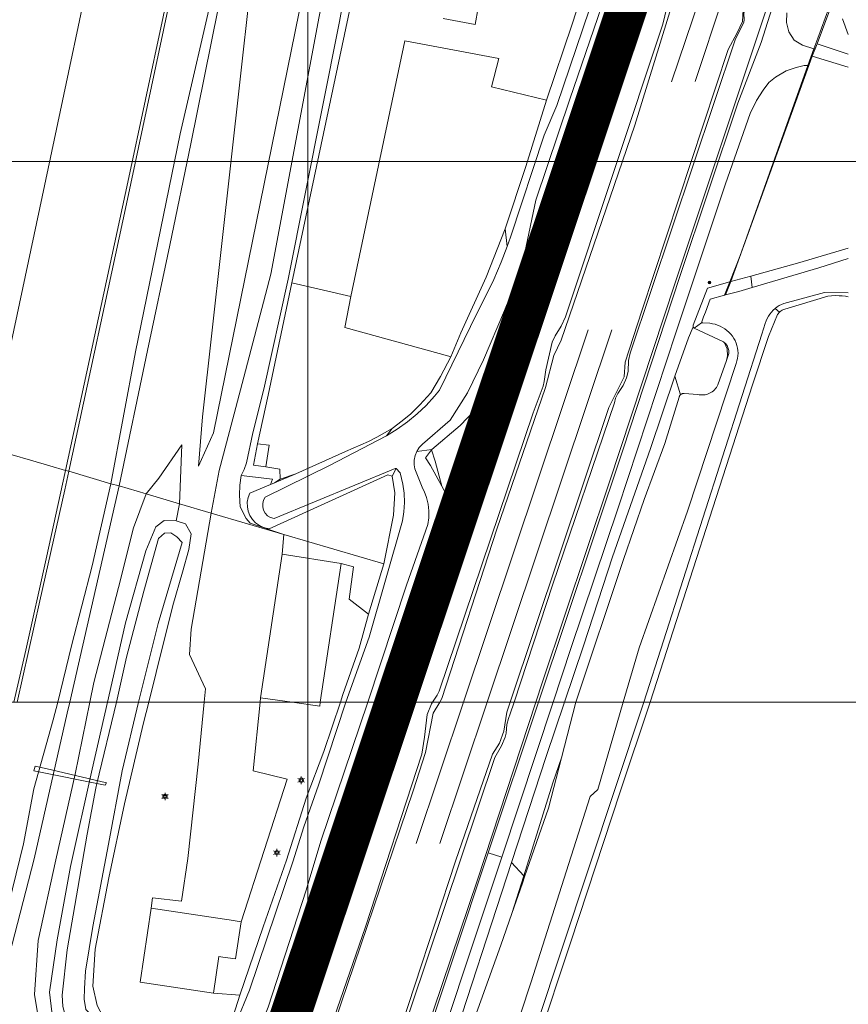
# Model space of a CAD drawing. Header units: metres. Extents: x 102313 to 104557, y 415820 to 422103.
# Tile 800 of 865: x 103847 to 104000, y 419344 to 419526. Entities that reach past the tile are written whole.
import ezdxf

# ---------------------------------------------------------------- set-up
doc = ezdxf.new("R2010")
doc.units = ezdxf.units.M
doc.header["$MEASUREMENT"] = 0
for name, pattern in [('DGN Style 2', [121.043411, 72.626047, -48.417365]), ('DGN Style 4', [193.790502, 96.834729, -48.417365, 0.121043, -48.417365]), ('DGN Style 5', [84.730388, 36.313023, -48.417365]), ('KG-GV', [42, 12, -6, 0, -6, 12, -6])]:
    doc.linetypes.add(name, pattern=pattern)
for name, color, linetype, lineweight in [('00-Coordinaten', 7, 'Continuous', 0), ('Berm', 92, 'Continuous', 0), ('BOMEN', 7, 'Continuous', 0), ('Duiker', 12, 'DGN Style 5', 0), ('Hek', 30, 'DGN Style 4', 0), ('Hoofdgebouw', 1, 'Continuous', 0), ('N-WE-KG-GRONDVERWERVING-G', 130, 'KG-GV', 30), ('Oever_slootkant', 92, 'Continuous', 0), ('openbare verlichtingsobject', 2, 'Continuous', 0), ('Spoor_as', 30, 'DGN Style 2', 0), ('Spoorbaan', 7, 'Continuous', 0), ('Terrein_bouwland', 92, 'Continuous', 0), ('Terrein_gras', 3, 'Continuous', 0), ('Terrein_groenvoorziening', 3, 'Continuous', 0), ('Terrein_onbegroeid', 94, 'Continuous', 0), ('Terrein_struiken', 92, 'Continuous', 0), ('Terrein_weiland', 3, 'Continuous', 0), ('water', 2, 'Continuous', 0), ('Wegdeel', 254, 'Continuous', 0)]:
    doc.layers.add(name, color=color, linetype=linetype, lineweight=lineweight)

# ---------------------------------------------------------------- blocks, each defined once
blk = doc.blocks.new('145_24')
at = {"layer": 'BOMEN'}
h = blk.add_hatch(color=7, dxfattribs=at)
edge = h.paths.add_edge_path()
edge.add_arc((0, 0), 0.25, 0, 360)
blk.add_circle((0, 0), 0.25, dxfattribs=at)
blk = doc.blocks.new('134')
at = {"layer": 'openbare verlichtingsobject'}
for p, q in [((-0.61, 0.35), (-0.35, 0.2)), ((0, 0.4), (0, 0.7)), ((0.35, 0.2), (0.61, 0.35)), ((-0.61, -0.35), (-0.35, -0.2)), ((0, -0.7), (0, -0.4)), ((0.35, -0.2), (0.61, -0.35))]:
    blk.add_line(p, q, dxfattribs=at)
blk.add_circle((0, 0), 0.4, dxfattribs=at)
blk.add_ellipse((0, 0), major_axis=(0.001, 0.226), ratio=0.911522, dxfattribs=at)

msp = doc.modelspace()

# ---------------------------------------------------------------- linework, layer by layer
at = {"layer": '00-Coordinaten'}
for p, q in [((103900, 420000), (103900, 417600)), ((104100, 419500), (102600, 419500)), ((104100, 419400), (102600, 419400))]:
    msp.add_line(p, q, dxfattribs=at)
at = {"layer": 'Berm', "flags": 128}
for points in [[(103923.929, 419709.749), (103922.033, 419683.083), (103918.317, 419653.207), (103913.741, 419623.558), (103908.621, 419590.135), (103898.404, 419527.707), (103882.57, 419449.814), (103879.813, 419443.651), (103880.547, 419452.798), (103891.026, 419546.775), (103902.538, 419603.419), (103906.483, 419629.742), (103909.147, 419648.397), (103912.899, 419671.161), (103915.337, 419685.31), (103916.28, 419690.784), (103919.142, 419709.763), (103920.986, 419720.955), (103921.649, 419724.335), (103922.088, 419726.899), (103922.378, 419730.932), (103921.996, 419732.893)], [(103913.74, 419684.456), (103913.006, 419683.142), (103912.295, 419681.509), (103911.049, 419676.994), (103907.589, 419659.291), (103905.302, 419645.256), (103901.908, 419625.947), (103899.015, 419608.052), (103894.291, 419585.405), (103889.196, 419561.572), (103885.742, 419542.511), (103885.158, 419537.19), (103883.429, 419528.288), (103878.367, 419503.262), (103874.504, 419484.526), (103870.383, 419465.072), (103865.138, 419440.005)], [(103868.175, 419464.786), (103876.42, 419505.114), (103882.895, 419533.161), (103888.819, 419564.817), (103894.812, 419593.281), (103898.821, 419614.912), (103900.389, 419627.493), (103903.32, 419642.271), (103905.422, 419658.802), (103909.106, 419669.124), (103910.244, 419674.768), (103909.811, 419679.862), (103912.295, 419683.626), (103913.74, 419684.456)], [(103944.339, 419545.925), (103946.542, 419545.405), (103944.44, 419535.02), (103917.236, 419540.324), (103910.097, 419538.93), (103897.097, 419477.54)], [(103890.715, 419447.82), (103892.702, 419456.784), (103897.097, 419477.54)], [(103863.607, 419440.42), (103868.175, 419464.786)], [(103890.715, 419447.82), (103890.005, 419443.87), (103892.26, 419443.524)], [(103894.902, 419441.251), (103894.857, 419443.116), (103892.26, 419443.524)], [(103855.8, 419442.712), (103863.607, 419440.42)], [(103893.147, 419440.278), (103893.509, 419441.275), (103887.665, 419441.94)], [(103853.756, 419400), (103856.33, 419410.451), (103860.13, 419425.247), (103863.607, 419440.42)], [(103865.138, 419440.005), (103870.1, 419438.514)], [(103876.274, 419436.702), (103875.69, 419433.571)], [(103882.12, 419434.986), (103876.274, 419436.702)], [(103914.069, 419425.607), (103895.609, 419431.026)], [(103906.175, 419425.676), (103908.48, 419425.075), (103907.654, 419419.047), (103911.225, 419416.276)], [(103789.792, 419140.563), (103793.207, 419155.782), (103797.032, 419169.967), (103800.982, 419184.437), (103804.622, 419198.401), (103809.826, 419220.49), (103814.606, 419237.733), (103817.982, 419252.69), (103821.86, 419268.859), (103825.1, 419283.398), (103828.169, 419296.386), (103831.04, 419308.428), (103833.19, 419320.638), (103837.32, 419332.904), (103840.219, 419343.725), (103843.385, 419357.203), (103847.417, 419373.807), (103849.351, 419384.008), (103852.951, 419396.734), (103853.756, 419400)], [(103887.449, 419345.841), (103882.568, 419346.213)]]:
    msp.add_lwpolyline(points, dxfattribs=at)
at = {"layer": 'Duiker', "flags": 128}
msp.add_lwpolyline([(103852.594, 419387.489), (103849.594, 419388.189), (103849.353, 419387.329), (103862.519, 419384.688), (103862.763, 419385.114), (103852.594, 419387.489)], dxfattribs=at)
at = {"layer": 'Hek', "flags": 128}
for points in [[(103993.632, 419520.834), (103994.349, 419522.791), (104000, 419538.207)], [(103998.893, 419534.224), (103994.227, 419521.77)], [(103994.227, 419521.77), (103993.331, 419519.507)], [(103992.504, 419517.757), (103993.632, 419520.834)], [(103993.331, 419519.507), (103978.293, 419477.791)], [(103978.08, 419477.732), (103979.908, 419482.439), (103992.504, 419517.757)], [(103977.128, 419475.28), (103977.843, 419477.122), (103978.08, 419477.732)], [(103978.293, 419477.791), (103977.284, 419475.321)], [(103977.098, 419475.201), (103977.128, 419475.28)]]:
    msp.add_lwpolyline(points, dxfattribs=at)
at = {"layer": 'Hoofdgebouw', "flags": 128}
for points in [[(103891.276, 419400.82), (103895.285, 419427.399)], [(103906.175, 419425.676), (103895.285, 419427.399)], [(103902.329, 419400), (103906.175, 419425.676)], [(103891.276, 419400.82), (103897.155, 419400)], [(103897.155, 419400), (103902.223, 419399.293), (103902.329, 419400)], [(103871.07, 419361.947), (103868.984, 419348.23), (103882.568, 419346.213)], [(103887.68, 419359.421), (103885.458, 419359.78), (103884.636, 419359.921), (103871.07, 419361.947)], [(103882.568, 419346.213), (103883.575, 419352.981), (103884.313, 419352.881), (103886.633, 419352.577), (103887.68, 419359.421)]]:
    msp.add_lwpolyline(points, dxfattribs=at)
at = {"layer": 'N-WE-KG-GRONDVERWERVING-G', "linetype": 'Continuous', "lineweight": 0, "ltscale": 5, "const_width": 7.5, "flags": 128}
msp.add_lwpolyline([(103788.124, 419018.567), (103803.142, 419063.045), (103803.148, 419063.064), (103807.964, 419077.326), (103827.066, 419133.897), (103842.591, 419179.876), (103931.836, 419446.918), (103931.861, 419446.994), (103966.292, 419550.02), (103950.442, 419555.323), (103944.81, 419571.481), (103950.504, 419591.979), (103952.424, 419596.664), (103953.078, 419602.192), (103952.545, 419606.838), (103951.244, 419611.261), (103949.47, 419615.73), (103936.714, 419648.992), (103946.325, 419653.203), (103932.276, 419685.149)], dxfattribs=at)
at = {"layer": 'Oever_slootkant', "flags": 128}
for points in [[(103944.156, 419511.367), (103948.906, 419525.423), (103952.838, 419537.583), (103954.242, 419541.979), (103954.125, 419544.41)], [(103961.761, 419543.311), (103951.444, 419512.549)], [(103936.505, 419487.548), (103940.343, 419499.085), (103944.156, 419511.367)], [(103951.444, 419512.549), (103950.076, 419507.886), (103945.41, 419493.01), (103942.216, 419482.215), (103939.769, 419475.009)], [(103941.734, 419482.635), (103942.769, 419486.684), (103951.444, 419512.549)], [(103926.46, 419463.905), (103928.31, 419468.327), (103932.984, 419478.598), (103936.505, 419487.548)], [(103936.871, 419484.254), (103936.505, 419487.548)], [(103981.943, 419478.799), (103991.038, 419481.311), (104000, 419483.977)], [(103939.769, 419475.009), (103939.88, 419475.38), (103941.734, 419482.635)], [(103941.734, 419482.635), (103940.185, 419483.148)], [(103978.293, 419477.791), (103981.943, 419478.799)], [(103981.943, 419478.799), (103982.208, 419476.704)], [(103971.308, 419469.433), (103971.297, 419469.486), (103971.291, 419469.541), (103971.289, 419469.595), (103971.293, 419469.65), (103971.301, 419469.704), (103971.315, 419469.757), (103973.933, 419476.587), (103978.08, 419477.732)], [(103978.08, 419477.732), (103978.293, 419477.791)], [(103939.769, 419475.009), (103939.044, 419472.585), (103938.438, 419470.562), (103936.998, 419466.637), (103933.822, 419459.323), (103931.112, 419454.672), (103930.532, 419453.676), (103929.9, 419452.999), (103929.531, 419452.604), (103928.203, 419451.182), (103922.952, 419446.731)], [(104000, 419474.987), (103999.46, 419475.088), (103998.886, 419475.145), (103998.308, 419475.154), (103997.607, 419475.199), (103996.904, 419475.181), (103996.206, 419475.099), (103988.274, 419472.7), (103988.088, 419472.644), (103987.908, 419472.573), (103987.735, 419472.485), (103987.57, 419472.383), (103987.414, 419472.267), (103987.27, 419472.137)], [(103986.451, 419472.818), (103987.27, 419472.137)], [(103987.27, 419472.137), (103987.138, 419471.995), (103987.018, 419471.843), (103986.912, 419471.68), (103985.225, 419467.634)], [(103971.47, 419469.151), (103971.432, 419469.192), (103971.399, 419469.235), (103971.37, 419469.281), (103971.345, 419469.33), (103971.324, 419469.38), (103971.308, 419469.433)], [(103972.834, 419470.181), (103971.47, 419469.151)], [(103971.47, 419469.151), (103976.891, 419466.638), (103977.048, 419466.525), (103977.08, 419466.497)], [(103985.225, 419467.634), (103982.283, 419458.712), (103963.371, 419400)], [(103977.08, 419466.497), (103977.578, 419465.348), (103977.646, 419464.081), (103977.484, 419463.201)], [(103977.08, 419466.497), (103977.195, 419466.399)], [(103977.195, 419466.399), (103977.33, 419466.261), (103977.453, 419466.112), (103977.563, 419465.953), (103977.659, 419465.785), (103977.74, 419465.609), (103977.805, 419465.427), (103977.854, 419465.24), (103977.888, 419465.05), (103977.904, 419464.857), (103977.904, 419464.664), (103977.888, 419464.471), (103977.854, 419464.281), (103977.805, 419464.094), (103977.739, 419463.912), (103977.484, 419463.201)], [(103915.601, 419450.612), (103917.489, 419452.043), (103919.087, 419453.324), (103920.774, 419454.982), (103922.8, 419457.199), (103924.539, 419460.251), (103926.46, 419463.905)], [(103977.484, 419463.201), (103975.882, 419458.729), (103975.757, 419458.477), (103975.611, 419458.236), (103975.444, 419458.01), (103975.258, 419457.799), (103975.054, 419457.606), (103974.834, 419457.431), (103974.599, 419457.276), (103974.352, 419457.143), (103974.093, 419457.032), (103973.826, 419456.944), (103973.552, 419456.881), (103973.274, 419456.841), (103972.993, 419456.826), (103972.712, 419456.837), (103972.433, 419456.871), (103972.158, 419456.931), (103969.664, 419457.113), (103969.583, 419457.117), (103969.502, 419457.114), (103969.421, 419457.103), (103969.342, 419457.085), (103969.265, 419457.06), (103969.19, 419457.029), (103969.118, 419456.99), (103969.05, 419456.946), (103968.987, 419456.895), (103968.967, 419456.877)], [(103968.967, 419456.877), (103968.928, 419456.84), (103968.874, 419456.779), (103968.826, 419456.713), (103968.784, 419456.644), (103968.749, 419456.571), (103968.72, 419456.495), (103968.698, 419456.417), (103966.059, 419447.862), (103962.22, 419437.513), (103958.438, 419426.391), (103949.616, 419400)], [(103915.601, 419450.612), (103912.788, 419449.033), (103911.227, 419448.233), (103907.021, 419446.349), (103897.833, 419442.235)], [(103914.59, 419449.266), (103915.601, 419450.612)], [(103922.952, 419446.731), (103920.19, 419446.401)], [(103924.797, 419439.938), (103922.705, 419443.755), (103921.816, 419445.186), (103922.932, 419446.704)], [(103922.932, 419446.704), (103922.952, 419446.731)], [(103922.932, 419446.704), (103923.579, 419444.616), (103924.797, 419439.938)], [(103915.634, 419441.796), (103914.806, 419442.04), (103892.846, 419432.05), (103891.841, 419432.296), (103891.066, 419432.666), (103890.373, 419433.173), (103889.786, 419433.799), (103889.325, 419434.523), (103889.006, 419435.321), (103888.84, 419436.163), (103888.834, 419437.021), (103888.986, 419437.866), (103889.292, 419438.668), (103893.147, 419440.278)], [(103893.867, 419440.579), (103897.833, 419442.235)], [(103914.069, 419425.607), (103915.848, 419434.61), (103916.145, 419438.708), (103915.634, 419441.796)], [(103915.634, 419441.796), (103916.393, 419443.237)], [(103893.867, 419440.579), (103893.147, 419440.278)], [(103925.38, 419432.988), (103926.593, 419436.66), (103924.797, 419439.938)], [(103862.941, 419400), (103863.434, 419402.185), (103866.288, 419414.684), (103870.032, 419427.992), (103871.9, 419432.456), (103873.449, 419433.641), (103875.69, 419433.571)], [(103875.69, 419433.571), (103877.426, 419433), (103878.472, 419431.135), (103877.988, 419428.263)], [(103922.821, 419425.241), (103925.38, 419432.988)], [(103925.38, 419432.988), (103925.351, 419432.506), (103923.731, 419427.52), (103922.821, 419425.241)], [(103877.988, 419428.263), (103876.818, 419424.043), (103875.033, 419417.901), (103871.997, 419405.485), (103870.609, 419400)], [(103911.225, 419416.276), (103914.069, 419425.607)], [(103914.483, 419400), (103922.821, 419425.241)], [(103906.042, 419400), (103906.53, 419401.44), (103909.551, 419410.032), (103911.225, 419416.276)], [(103861.31, 419334.774), (103856.972, 419336.466), (103853.004, 419340.14), (103852.222, 419346.368), (103853.667, 419356.059), (103856.147, 419369.638), (103860.143, 419387.612), (103862.941, 419400)], [(103870.609, 419400), (103869.644, 419396.188), (103866.097, 419381.189), (103863.207, 419367.55), (103860.72, 419354.316), (103860.244, 419347.531), (103861.037, 419343.912), (103862.174, 419341.855), (103868.998, 419339.727), (103877.268, 419336.96), (103881.587, 419336.017), (103884.166, 419336.767)], [(103887.449, 419345.841), (103891.772, 419358.491), (103896.06, 419370.812), (103899.694, 419382.265), (103902.958, 419390.892), (103906.042, 419400)], [(103963.371, 419400), (103957.796, 419383.437), (103948.651, 419355.71), (103923.76, 419280.717), (103908.263, 419234.555), (103899.141, 419207.13), (103888.869, 419177.291)], [(103912.678, 419394.61), (103914.483, 419400)], [(103949.616, 419400), (103946.957, 419389.749)], [(103912.678, 419394.61), (103907.716, 419378.371), (103896.073, 419345.251)], [(103896.073, 419345.251), (103897.992, 419350.753), (103912.678, 419394.61)], [(103946.957, 419389.749), (103944.533, 419380.4), (103940.132, 419367.723)], [(103940.132, 419367.723), (103939.725, 419366.552), (103937.782, 419360.955)], [(103937.782, 419360.955), (103935.734, 419355.055), (103927.76, 419332.95), (103920.569, 419311.34), (103915.146, 419293.673)], [(103884.166, 419336.767), (103885.023, 419338.269), (103887.449, 419345.841)], [(103890.882, 419328.059), (103892.083, 419332.133), (103893.593, 419336.408), (103893.238, 419337.126), (103896.073, 419345.251)]]:
    msp.add_lwpolyline(points, dxfattribs=at)
at = {"layer": 'Spoor_as', "flags": 128}
for points in [[(103928.802, 419400), (103960.603, 419494.978), (103972.63, 419530.57), (104000, 419612.181)], [(103933.208, 419400), (104000, 419599.465)], [(103727.813, 418800), (103867.605, 419217.262), (103889.32, 419282.32), (103900.049, 419314.126), (103928.802, 419400)], [(103732.27, 418800), (103738.676, 418819.103), (103776.128, 418931.227), (103830.96, 419094.62), (103847.31, 419143.73), (103861.97, 419187.3), (103882.29, 419248.31), (103910.804, 419333.093), (103933.208, 419400)]]:
    msp.add_lwpolyline(points, dxfattribs=at)
at = {"layer": 'Spoorbaan', "flags": 128}
for points in [[(103924.418, 419400), (103924.841, 419400.711), (103935.007, 419431.983), (103944.019, 419458.207), (103945.539, 419464.127), (103946.889, 419466.941), (103960.521, 419506.7), (103967.78, 419530.335), (103979.062, 419561.862), (103988.491, 419590.849), (103990.148, 419597.143), (103991.362, 419599.239), (103995.288, 419610.149), (104000, 419624.225)], [(104000, 419586.964), (103999.323, 419585.26), (103981.808, 419532.902), (103980.56, 419528.073), (103980.418, 419525.861), (103979.459, 419523.785), (103977.776, 419520.695), (103961.785, 419472.39), (103958.71, 419462.898), (103958.569, 419460.195), (103955.682, 419454.536), (103937.472, 419400)], [(103873.202, 419247.351), (103875.551, 419253.395), (103879.466, 419266.181), (103880.587, 419268.378), (103884.959, 419280.612), (103891.783, 419300.31), (103899.84, 419325.259), (103900.632, 419329.883), (103901.321, 419332.095), (103902.552, 419333.66), (103919.524, 419383.647), (103921.78, 419390.687), (103923.212, 419397.976), (103924.418, 419400)], [(103937.472, 419400), (103936.859, 419398.165), (103936.307, 419394.684), (103935.467, 419392.451), (103934.197, 419390.404), (103927.354, 419370.642), (103916.085, 419336.244), (103914.435, 419330.45), (103914.186, 419328.474), (103913.663, 419326.812), (103912.683, 419324.549), (103911.29, 419321.834), (103903.652, 419298.97), (103897.813, 419282.317), (103891.825, 419263.634), (103891.247, 419260.49), (103889.763, 419257.088), (103888.082, 419252.801), (103883.149, 419238.318), (103882.596, 419236.249)]]:
    msp.add_lwpolyline(points, dxfattribs=at)
at = {"layer": 'Terrein_bouwland', "flags": 128}
for points in [[(103944.156, 419511.367), (103933.981, 419513.836), (103935.326, 419519.046), (103917.956, 419522.297), (103907.984, 419475.018)], [(103907.984, 419475.018), (103906.851, 419469.28), (103926.092, 419464.006), (103926.46, 419463.905)]]:
    msp.add_lwpolyline(points, dxfattribs=at)
at = {"layer": 'Terrein_gras', "flags": 128}
for points in [[(103919.33, 419400), (103930.124, 419432.461), (103939.423, 419460.587), (103942.578, 419470.479), (103944.984, 419475.435), (103946.209, 419479.086), (103950.832, 419493.52), (103959.002, 419520.519), (103961.61, 419528.883), (103963.089, 419532.875), (103966.187, 419539.929), (103983.928, 419593.18), (103984.136, 419594.046), (103984.49, 419596.444), (103985.174, 419598.752), (103985.938, 419600.8), (103988.149, 419605.886), (103988.926, 419607.881), (103991.292, 419614.903), (103995.495, 419628.267), (103997.561, 419634.552), (103998.925, 419638.377), (104000, 419641.139)], [(104000, 419585.464), (103981.072, 419529.047), (103980.674, 419527.347), (103980.725, 419526.169), (103980.665, 419525.749), (103979.05, 419522.47), (103959.667, 419464.583), (103959.313, 419463.184), (103959.264, 419461.184), (103958.977, 419459.993), (103958.34, 419458.56), (103957.349, 419457.123), (103956.952, 419456.221), (103956.73, 419455.4), (103945.33, 419421.82), (103938.166, 419400)], [(103942.221, 419400), (103943.46, 419403.76), (103955.83, 419440.75), (103967.9, 419477.35), (103989.781, 419543.099), (103990.865, 419546.356)], [(103967.241, 419531.896), (103965.68, 419525.384), (103947.717, 419471.286), (103946.91, 419469.548), (103945.772, 419467.775), (103945.245, 419466.576), (103944.057, 419461.453), (103943.752, 419459.304), (103943.55, 419458.477), (103941.721, 419453.547), (103924.3, 419402.056), (103923.946, 419401.341), (103923.075, 419400)], [(103978.293, 419477.791), (103992.697, 419517.749)], [(103967.89, 419460.294), (103970.409, 419467.386), (103971.308, 419469.433)], [(103947.479, 419400), (103951.004, 419410.437), (103956.38, 419426.891), (103963.414, 419446.918), (103967.89, 419460.294)], [(103876.274, 419436.702), (103876.695, 419447.589), (103872.477, 419441.458), (103870.1, 419438.514)], [(103897.833, 419442.235), (103894.902, 419441.251)], [(103894.902, 419441.251), (103893.867, 419440.579)], [(103870.1, 419438.514), (103867.793, 419432.24), (103864.986, 419421.252), (103860.434, 419403.633), (103859.691, 419400)], [(103876.274, 419436.702), (103870.1, 419438.514)], [(103812.53, 419011.68), (103829.22, 419063.63), (103838.77, 419092.52), (103849.759, 419124.687), (103874.427, 419198.149), (103878.859, 419211.079), (103884.621, 419226.351), (103890.345, 419242.756), (103892.884, 419250.773), (103896.105, 419260.308), (103898.941, 419269.081), (103905.338, 419289.905), (103931.4, 419367.17), (103942.221, 419400)], [(103859.691, 419400), (103856.974, 419386.715), (103853.425, 419370.877), (103850.13, 419355.975), (103849.482, 419345.965), (103850.737, 419338.106), (103853.726, 419330.722), (103857.548, 419329.874), (103861.31, 419334.774)], [(103867.356, 419244.11), (103869.427, 419251.034), (103869.717, 419252.269), (103870.036, 419254.609), (103870.093, 419257.209), (103870.276, 419259.323), (103870.501, 419260.746), (103870.881, 419262.187), (103871.497, 419263.582), (103872.474, 419265.229), (103873.972, 419267.133), (103874.451, 419267.94), (103877.296, 419275.711), (103878.582, 419278.963), (103887.171, 419304.78), (103895.776, 419330.268), (103902.902, 419350.594), (103919.33, 419400)], [(103923.075, 419400), (103922.887, 419399.711), (103922.101, 419397.764), (103921.633, 419393.572), (103921.095, 419390.417), (103910.708, 419358.468), (103904.261, 419339.946), (103903.015, 419335.805), (103900.668, 419331.603), (103899.969, 419329.279), (103899.404, 419325.716), (103893.345, 419308.033), (103882.346, 419274.913), (103880.264, 419269.986), (103878.984, 419268.182), (103877.83, 419265.189), (103876.597, 419263.232), (103874.824, 419261.093), (103874.081, 419258.851), (103874.316, 419256.799), (103875.2, 419254.989), (103870.401, 419239.036)], [(103938.166, 419400), (103937.47, 419397.88), (103937.116, 419396.969), (103936.833, 419395.91), (103936.706, 419394.26), (103936.53, 419393.554), (103935.843, 419391.93), (103934.59, 419389.77), (103915.95, 419334.13), (103914.312, 419327.874), (103911.465, 419320.8), (103895.162, 419272.672), (103893.244, 419266.3), (103892.443, 419260.077), (103892.167, 419259.503), (103890.486, 419256.996), (103890.059, 419256.172), (103883.028, 419235.51)], [(103937.692, 419370.369), (103944.103, 419390.003), (103947.479, 419400)], [(103872.507, 419169.311), (103872.813, 419172.532), (103873.76, 419176.928), (103874.611, 419179.858), (103879.607, 419193.708), (103891.24, 419226.975), (103891.873, 419228.449), (103892.583, 419229.677), (103895.863, 419234.061), (103896.335, 419234.963), (103896.735, 419236.016), (103897.095, 419237.301), (103897.325, 419238.568), (103897.735, 419243.753), (103897.993, 419245.369), (103905.327, 419269.457), (103920.609, 419317.031), (103925.771, 419333.863), (103937.692, 419370.369)], [(103937.782, 419360.955), (103939.962, 419367.928)]]:
    msp.add_lwpolyline(points, dxfattribs=at)
at = {"layer": 'Terrein_groenvoorziening', "flags": 128}
msp.add_lwpolyline([(104000, 419523.499), (103998.91, 419526.405)], dxfattribs=at)
at = {"layer": 'Terrein_onbegroeid', "flags": 128}
for points in [[(103991.5, 419546.143), (103983.901, 419521.999), (103979.572, 419510.768), (103968.826, 419478.743), (103958.264, 419446.602), (103942.684, 419400)], [(103925.06, 419526.469), (103930.98, 419525.304), (103932.069, 419531.589)], [(103988.626, 419527.466), (103988.589, 419525.708), (103989.001, 419523.949), (103989.992, 419522.456), (103991.55, 419521.492), (103993.632, 419520.834)], [(103994.227, 419521.77), (103993.832, 419520.773)], [(104000, 419519.821), (103994.227, 419521.77)], [(103993.832, 419520.773), (103993.331, 419519.507)], [(103993.632, 419520.834), (103993.832, 419520.773)], [(103993.331, 419519.507), (103992.697, 419517.749)], [(104000, 419517.432), (103993.331, 419519.507)], [(103992.504, 419517.757), (103991.836, 419517.778), (103990.325, 419517.396), (103988.521, 419516.783), (103986.508, 419515.614), (103985.296, 419514.58), (103984.246, 419513.161), (103983.015, 419511.278), (103981.816, 419508.887), (103977.3, 419495.84), (103968.13, 419468.51), (103957.43, 419435.97), (103948.69, 419409.96), (103945.393, 419400)], [(103992.697, 419517.749), (103992.504, 419517.757)], [(103942.684, 419400), (103933.384, 419372.18)], [(103945.393, 419400), (103935.916, 419371.372)], [(103933.384, 419372.18), (103907.345, 419293.868), (103896.937, 419260.991), (103891.793, 419244.191), (103890.458, 419239.829), (103888.962, 419235.909), (103880.857, 419214.059), (103870.399, 419184.281), (103858.759, 419149.459), (103847.18, 419115.326)], [(103935.916, 419371.372), (103919.9, 419323.24), (103906.13, 419282.511), (103902.693, 419271.981), (103898.365, 419257.806), (103895.339, 419247.2), (103888.815, 419228.204), (103887.387, 419224.866), (103885.464, 419219.872), (103882.799, 419212.24), (103880.344, 419205.914), (103869.968, 419174.772), (103852.944, 419123.613), (103849.913, 419114.239)], [(103935.916, 419371.372), (103933.384, 419372.18)]]:
    msp.add_lwpolyline(points, dxfattribs=at)
at = {"layer": 'Terrein_struiken', "flags": 128}
for points in [[(103968.967, 419456.877), (103967.89, 419460.294)], [(103855.99, 419400), (103862.421, 419428.126), (103865.138, 419440.005)], [(103863.607, 419440.42), (103865.138, 419440.005)], [(103792.219, 419140.812), (103798.245, 419167.615), (103804.869, 419194.008), (103809.604, 419212.13), (103817.025, 419241.15), (103828.384, 419286.268), (103837.591, 419325.385), (103849.38, 419371.056), (103855.532, 419397.995), (103855.99, 419400)], [(103939.962, 419367.928), (103945.331, 419385.106), (103946.957, 419389.749)], [(103937.692, 419370.369), (103939.962, 419367.928)], [(103939.962, 419367.928), (103940.132, 419367.723)]]:
    msp.add_lwpolyline(points, dxfattribs=at)
at = {"layer": 'Terrein_weiland', "flags": 128}
for points in [[(103897.097, 419477.54), (103907.984, 419475.018)], [(103892.26, 419443.524), (103892.889, 419447.517), (103890.715, 419447.82)]]:
    msp.add_lwpolyline(points, dxfattribs=at)
at = {"layer": 'water', "flags": 128}
for points in [[(103959.78, 419545.279), (103959.538, 419543.792), (103948.494, 419511.554), (103942.204, 419492.858), (103940.185, 419483.148)], [(103943.772, 419504.84), (103946.109, 419510.37), (103956.915, 419542.43), (103957.278, 419544.393)], [(103936.871, 419484.254), (103937.528, 419485.984), (103943.772, 419504.84)], [(103934.411, 419478.194), (103935.789, 419481.405), (103936.871, 419484.254)], [(103940.185, 419483.148), (103940.018, 419482.345), (103939.4, 419480.447), (103938.277, 419476.992)], [(103994.548, 419480.349), (104000, 419482.071)], [(103982.208, 419476.704), (103994.548, 419480.349)], [(103914.59, 419449.266), (103916.564, 419450.483), (103918.45, 419451.833), (103920.238, 419453.309), (103921.92, 419454.905), (103923.487, 419456.613), (103924.411, 419457.741), (103930.1, 419469.514), (103934.411, 419478.194)], [(103938.277, 419476.992), (103936.419, 419472.473), (103932.524, 419463.315), (103929.59, 419457.251), (103926.36, 419452.14), (103921.228, 419447.748), (103920.646, 419447.124)], [(103982.208, 419476.704), (103979.771, 419475.984), (103977.284, 419475.321)], [(103977.128, 419475.28), (103974.449, 419474.566), (103973.563, 419472.161), (103973.236, 419471.271), (103972.834, 419470.181)], [(103977.284, 419475.321), (103977.128, 419475.28)], [(104000, 419475.699), (103995.569, 419475.787), (103988.054, 419473.737), (103987.63, 419473.564), (103987.219, 419473.352), (103986.825, 419473.102), (103986.451, 419472.818)], [(103986.451, 419472.818), (103986.101, 419472.501), (103985.776, 419472.153), (103985.481, 419471.778), (103985.216, 419471.379), (103984.985, 419470.959), (103984.789, 419470.522), (103984.63, 419470.07), (103983.976, 419468.054)], [(103958.369, 419400), (103961.304, 419410.046), (103970.264, 419435.343), (103979.238, 419462.658), (103979.384, 419463.117), (103979.493, 419463.585), (103979.564, 419464.061), (103979.597, 419464.542), (103979.592, 419465.023), (103979.52, 419465.499), (103979.405, 419465.969), (103979.249, 419466.427), (103979.053, 419466.872), (103978.819, 419467.3), (103978.548, 419467.707), (103978.242, 419468.091), (103977.904, 419468.448), (103977.536, 419468.775), (103977.141, 419469.071), (103976.722, 419469.333), (103976.282, 419469.559), (103975.825, 419469.748)], [(103972.834, 419470.181), (103973.074, 419470.139), (103974.383, 419470.074), (103974.872, 419470.006), (103975.354, 419469.897), (103975.825, 419469.748)], [(103983.976, 419468.054), (103962.182, 419400)], [(103916.393, 419443.237), (103916.155, 419443.238), (103893.803, 419433.953), (103893.124, 419434.161), (103892.587, 419434.501), (103892.151, 419434.964), (103891.844, 419435.521), (103891.685, 419436.137), (103891.685, 419436.772), (103891.842, 419437.388), (103892.147, 419437.946), (103904.011, 419443.807), (103914.59, 419449.266)], [(103920.646, 419447.124), (103920.19, 419446.401)], [(103920.19, 419446.401), (103919.876, 419445.607), (103919.716, 419444.768), (103919.714, 419443.914), (103919.846, 419443.168), (103921.324, 419439.472), (103921.53, 419439.045), (103921.976, 419437.862), (103922.269, 419436.633), (103922.405, 419435.376), (103922.382, 419434.112), (103922.199, 419432.862)], [(103917.557, 419433.529), (103917.808, 419435.222), (103917.901, 419436.93), (103917.833, 419438.64), (103917.606, 419440.336), (103917.105, 419442.401), (103916.393, 419443.237)], [(103907.07, 419400), (103911.365, 419412.054), (103917.557, 419433.529)], [(103922.199, 419432.862), (103918.298, 419421.68), (103911.131, 419400)], [(103864.647, 419400), (103866.465, 419408.369), (103869.714, 419420.564), (103872.42, 419430.261), (103873.494, 419431.27), (103874.685, 419431.327), (103875.814, 419430.609), (103876.764, 419429.535), (103872.317, 419414.544), (103868.714, 419400)], [(103868.714, 419400), (103865.671, 419387.328), (103863.157, 419373.752), (103860.25, 419358.556), (103858.914, 419350.275), (103858.692, 419347.061), (103858.635, 419345.099), (103858.971, 419343.212), (103860.105, 419341.967), (103861.589, 419340.87), (103879.224, 419335.43), (103880.935, 419335.136), (103882.954, 419335.064), (103884.227, 419335.634)], [(103861.024, 419384.988), (103864.647, 419400)], [(103884.227, 419335.634), (103885.521, 419336.941), (103886.323, 419338.694), (103886.739, 419340.617), (103889.213, 419346.786), (103897.232, 419370.501), (103899.296, 419376.97), (103902.016, 419384.677), (103907.07, 419400)], [(103884.958, 419178.727), (103891.751, 419199.144), (103902.995, 419233.675), (103914.482, 419267.452), (103928.07, 419308.122), (103941.276, 419348.112), (103952.255, 419382.554), (103953.663, 419383.889), (103958.369, 419400)], [(103962.182, 419400), (103951.845, 419368.848), (103932.922, 419312.025), (103924.551, 419286.615), (103902.103, 419219.22), (103893.463, 419193.515), (103888.009, 419177.575)], [(103911.131, 419400), (103902.439, 419374.296), (103899.709, 419365.232), (103892.718, 419343.639), (103890.947, 419339.314), (103890.691, 419336.418)], [(103880.431, 419328.55), (103879.954, 419329.662), (103878.322, 419330.676), (103873.301, 419332.826), (103868.102, 419334.345), (103860.012, 419337.233), (103857.725, 419338.554), (103856.263, 419339.953), (103855.224, 419341.976), (103854.725, 419343.723), (103854.569, 419345.807), (103855.504, 419354.199), (103859.225, 419375.597), (103860.813, 419384.115), (103861.024, 419384.988)]]:
    msp.add_lwpolyline(points, dxfattribs=at)
at = {"layer": 'Wegdeel', "flags": 128}
for points in [[(103855.8, 419442.712), (103866.469, 419492.154), (103877.94, 419546.044), (103889.304, 419601.064), (103899.888, 419653.372), (103908.116, 419695), (103915.466, 419733.237), (103914.836, 419733.333)], [(103866.753, 419496.168), (103876.547, 419542.118), (103885.862, 419586.808), (103897.329, 419643.778), (103906.921, 419691.969), (103914.836, 419733.333)], [(103898.835, 419729.546), (103896.085, 419714.886), (103885.304, 419659.772), (103874.947, 419608.396), (103862.686, 419549.158), (103850.868, 419493.436), (103840.967, 419447.055)], [(103923.929, 419709.749), (103923.418, 419695.707), (103923.279, 419688.462), (103922.903, 419678.456), (103922.728, 419670.424), (103922.206, 419664.718), (103921.818, 419657.541), (103922.27, 419652.597), (103919.177, 419622.72), (103913.974, 419589.111), (103905.433, 419543.851), (103902.147, 419526.807), (103893.184, 419479.137), (103888.17, 419460.113), (103885.515, 419450.092), (103883.635, 419442.872)], [(103887.665, 419441.94), (103888.28, 419443.035), (103888.682, 419444.279), (103889.852, 419449.844), (103891.903, 419457.899), (103896.367, 419478.266), (103905.891, 419525.907), (103908.177, 419538.567), (103908.512, 419540.421)], [(103855.217, 419442.883), (103866.753, 419496.168)], [(103840.967, 419447.055), (103841.898, 419446.782), (103845.338, 419445.776), (103848.743, 419444.779), (103852.311, 419443.734), (103855.217, 419442.883)], [(103855.217, 419442.883), (103851.608, 419426.506), (103847.852, 419409.658), (103845.636, 419400)], [(103846.276, 419400), (103850.452, 419418.771), (103855.071, 419439.271), (103855.8, 419442.712)], [(103855.8, 419442.712), (103855.217, 419442.883)], [(103883.635, 419442.872), (103882.12, 419434.986)], [(103887.665, 419441.94), (103887.471, 419440.174), (103887.372, 419438.309), (103887.526, 419436.17), (103888.603, 419433.985), (103889.376, 419433.106), (103895.609, 419431.026)], [(103880.864, 419400), (103881.114, 419402.508), (103878.112, 419408.841), (103878.467, 419413.524), (103882.12, 419434.986)], [(103895.609, 419431.026), (103882.12, 419434.986)], [(103895.285, 419427.399), (103895.609, 419431.026)], [(103871.07, 419361.947), (103871.322, 419363.817), (103876.631, 419363.235), (103877.836, 419371.111), (103879.72, 419388.543), (103880.864, 419400)], [(103887.68, 419359.421), (103896.226, 419385.807), (103889.913, 419387.323), (103891.193, 419400)], [(103891.193, 419400), (103891.276, 419400.82)]]:
    msp.add_lwpolyline(points, dxfattribs=at)

# ---------------------------------------------------------------- block references
at = {"layer": 'BOMEN'}
msp.add_blockref('145_24', (103974.298, 419477.607), dxfattribs=at)
at = {"layer": 'openbare verlichtingsobject'}
for p in [(103898.807, 419385.577), (103873.607, 419382.567), (103894.306, 419372.188)]:
    msp.add_blockref('134', p, dxfattribs=at)

doc.saveas('drawing.dxf')
